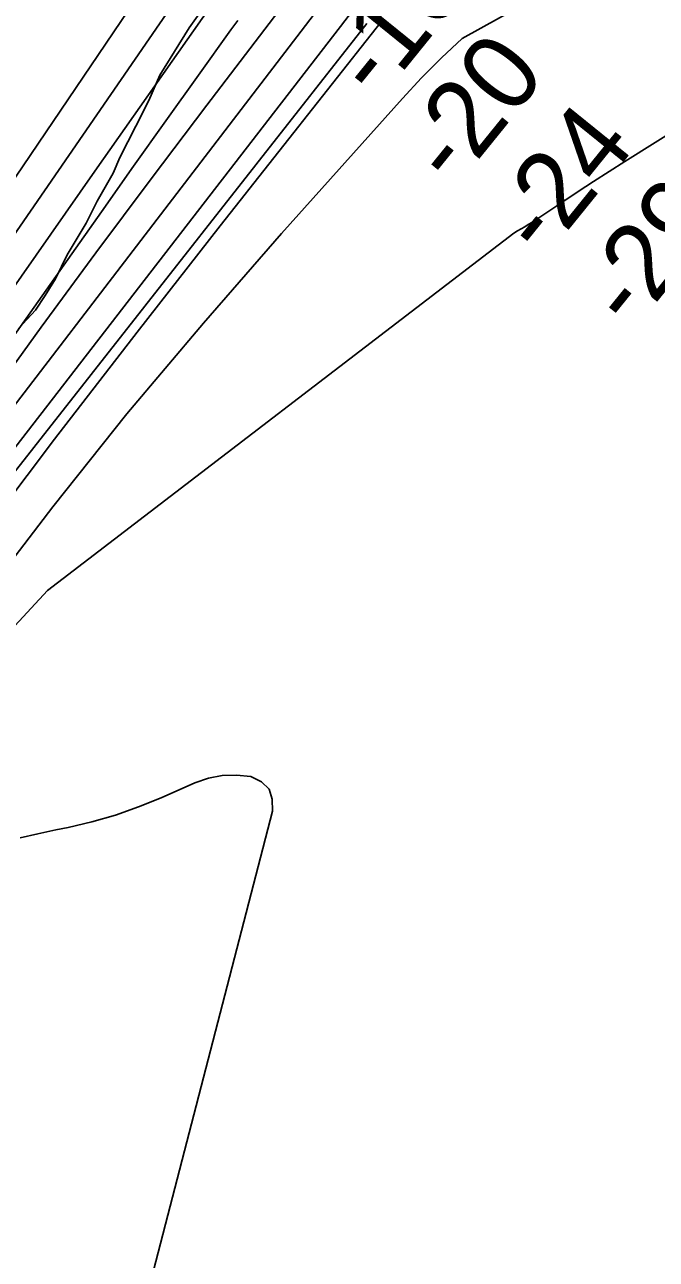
# Model space of a CAD drawing. Extents: x 3172231 to 3210228, y 940198 to 965780.
# Drawn here: x 3190410 to 3190963, y 959893 to 960976 of the extents above; entities that cross this region are included whole.
import ezdxf

# ---------------------------------------------------------------- set-up
doc = ezdxf.new("R2010")
doc.units = 0
for name, color, linetype in [('V-RIVR-EDGE', 7, 'Continuous'), ('V-RIVR-RANG', 7, 'Continuous'), ('V-TOPO-DPTH', 7, 'Continuous'), ('V-TOPO-MAJR', 7, 'Continuous'), ('V-TOPO-MINR', 7, 'Continuous'), ('V-TOPO-WATR', 7, 'Continuous')]:
    doc.layers.add(name, color=color, linetype=linetype)

msp = doc.modelspace()

# ---------------------------------------------------------------- linework, layer by layer
at = {"layer": 'V-RIVR-EDGE'}
msp.add_lwpolyline([(3190570.832, 960996.894), (3190554, 960973.339), (3190528.31, 960931.894), (3190518.874, 960909.742), (3190507.446, 960887.31), (3190493.447, 960859.768), (3190487.443, 960846.136), (3190473.451, 960821.436), (3190463.737, 960802.128), (3190447.179, 960774.307), (3190436.892, 960753.294), (3190428.043, 960738.817), (3190419.482, 960725.76), (3190404.659, 960709.876)], dxfattribs=at)
at = {"layer": 'V-TOPO-DPTH'}
for points in [[(3189520.374, 959400.898), (3189868.386, 959966.634), (3189876.876, 959980.222), (3189885.49, 959993.729), (3189894.292, 960007.114), (3189903.218, 960020.419), (3190164.715, 960404.363), (3190240.835, 960515.616), (3190317.271, 960626.65), (3190394.181, 960737.356), (3190471.406, 960847.844), (3190591.861, 961019.4), (3190608.964, 961044.036), (3190625.89, 961068.791), (3190642.552, 961093.725), (3190659.038, 961118.778), (3191197.456, 962038.786), (3191221.577, 962070.226), (3191245.691, 962101.671), (3191269.801, 962133.118), (3191626.281, 962598.187)], [(3191812.265, 961528.991), (3190793.235, 960964.065), (3190775.176, 960947.132), (3190757.812, 960929.486), (3190740.911, 960911.365), (3190634.958, 960793.079), (3190566.517, 960714.569), (3190499.524, 960634.875), (3190434.701, 960553.406), (3190371.325, 960470.752), (3189987.543, 959956.014), (3189979.522, 959945), (3189971.669, 959933.87), (3189964.067, 959922.566), (3189956.634, 959911.147), (3189642.32, 959416.209)], [(3189642.32, 959416.209), (3189956.634, 959911.147), (3189964.067, 959922.566), (3189971.669, 959933.87), (3189979.522, 959945), (3189987.543, 959956.014), (3190371.325, 960470.752), (3190434.701, 960553.406), (3190499.524, 960634.875), (3190566.517, 960714.569), (3190634.958, 960793.079), (3190740.911, 960911.365), (3190757.812, 960929.486), (3190775.176, 960947.132), (3190793.235, 960964.065), (3191812.265, 961528.991)], [(3189543.449, 959356.017), (3189880.877, 959917.493), (3189886.536, 959926.788), (3189892.264, 959936.04), (3189898.097, 959945.226), (3189903.999, 959954.369), (3189910.022, 959963.432), (3189916.135, 959972.432), (3189922.384, 959981.339), (3189928.723, 959990.184), (3189943.429, 960010.379), (3189957.269, 960029.214), (3189971.214, 960047.971), (3189985.319, 960066.607), (3189999.53, 960085.165), (3190686.623, 960974.542), (3190697.284, 960988.312)], [(3190697.284, 960988.312), (3190686.623, 960974.542), (3189999.53, 960085.165), (3189985.319, 960066.607), (3189971.214, 960047.971), (3189957.269, 960029.214), (3189943.429, 960010.379), (3189928.723, 959990.184), (3189922.384, 959981.339), (3189916.135, 959972.432), (3189910.022, 959963.432), (3189903.999, 959954.369), (3189898.097, 959945.226), (3189892.264, 959936.04), (3189886.536, 959926.788), (3189880.877, 959917.493), (3189543.449, 959356.017)], [(3189798.903, 959818.171), (3189894.256, 959972.073), (3189897.679, 959977.474), (3189901.175, 959982.826), (3189904.779, 959988.105), (3189908.456, 959993.337), (3190376.73, 960645.253), (3190424.295, 960710.868), (3190472.238, 960776.204), (3190520.747, 960841.12), (3190569.633, 960905.757), (3190632.794, 960988.517)], [(3190632.794, 960988.517), (3190569.633, 960905.757), (3190520.747, 960841.12), (3190472.238, 960776.204), (3190424.295, 960710.868), (3190376.73, 960645.253), (3189908.456, 959993.337), (3189904.779, 959988.105), (3189901.175, 959982.826), (3189897.679, 959977.474), (3189894.256, 959972.073), (3189798.903, 959818.171)], [(3190722.325, 960978.727), (3190581.313, 960799.857), (3190508.453, 960706.535), (3190436.183, 960612.762), (3190364.798, 960518.314), (3190294.004, 960423.415), (3189980.378, 959998.85), (3189963.254, 959975.227), (3189946.416, 959951.404), (3189930.01, 959927.283), (3189913.89, 959902.962), (3189851.674, 959807.235)], [(3189851.674, 959807.235), (3189913.89, 959902.962), (3189930.01, 959927.283), (3189946.416, 959951.404), (3189963.254, 959975.227), (3189980.378, 959998.85), (3190294.004, 960423.415), (3190364.798, 960518.314), (3190436.183, 960612.762), (3190508.453, 960706.535), (3190581.313, 960799.857), (3190722.325, 960978.727)], [(3191102.309, 960960.532), (3190935.924, 960856.231), (3190922.2, 960847.54), (3190908.529, 960838.766), (3190894.939, 960829.867), (3190881.403, 960820.885), (3190860.467, 960806.855), (3190857.426, 960804.847), (3190854.367, 960802.868), (3190851.28, 960800.931), (3190848.176, 960799.022), (3190845.046, 960797.156), (3190841.9, 960795.317), (3190838.73, 960793.52), (3190430.04, 960479.958), (3190351.041, 960394.896)], [(3191102.309, 960960.532), (3190935.924, 960856.231), (3190922.2, 960847.54), (3190908.529, 960838.766), (3190894.939, 960829.867), (3190881.403, 960820.885), (3190860.467, 960806.855), (3190857.426, 960804.847), (3190854.367, 960802.868), (3190851.28, 960800.931), (3190848.176, 960799.022), (3190845.046, 960797.156), (3190841.9, 960795.317), (3190838.73, 960793.52), (3190430.04, 960479.958), (3190351.041, 960394.896)]]:
    msp.add_lwpolyline(points, dxfattribs=at)
at = {"layer": 'V-TOPO-MAJR'}
msp.add_lwpolyline([(3190405.902, 960263.058), (3190421.514, 960266.671), (3190437.188, 960270.034), (3190447.958, 960272.208), (3190468.845, 960277.149), (3190489.447, 960282.986), (3190509.619, 960290.167), (3190529.504, 960298.245), (3190559.038, 960311.394), (3190571.009, 960315.421), (3190583.148, 960317.917), (3190595.539, 960318.12), (3190608.099, 960316.792), (3190617.381, 960312.082), (3190624.066, 960305.744), (3190626.857, 960296.965), (3190627.052, 960286.558), (3190481.104, 959722.41)], dxfattribs=at)
at = {"layer": 'V-TOPO-MINR'}
for points in [[(3191626.281, 962598.187), (3191269.801, 962133.118), (3191245.691, 962101.671), (3191221.577, 962070.226), (3191197.456, 962038.786), (3190659.038, 961118.778), (3190642.552, 961093.725), (3190625.89, 961068.791), (3190608.964, 961044.036), (3190591.861, 961019.4), (3190471.406, 960847.844), (3190394.181, 960737.356), (3190317.271, 960626.65), (3190240.835, 960515.616), (3190164.715, 960404.363), (3189903.218, 960020.419), (3189894.292, 960007.114), (3189885.49, 959993.729), (3189876.876, 959980.222), (3189868.386, 959966.634), (3189520.374, 959400.898)], [(3191812.265, 961528.991), (3190793.235, 960964.065), (3190775.176, 960947.132), (3190757.812, 960929.486), (3190740.911, 960911.365), (3190634.958, 960793.079), (3190566.517, 960714.569), (3190499.524, 960634.875), (3190434.701, 960553.406), (3190371.325, 960470.752), (3189987.543, 959956.014), (3189979.522, 959945), (3189971.669, 959933.87), (3189964.067, 959922.566), (3189956.634, 959911.147), (3189642.32, 959416.209)], [(3190579.853, 961105.993), (3190032.978, 960297.275), (3190001.888, 960251.198), (3189970.862, 960205.078), (3189939.93, 960158.895), (3189909.062, 960112.669), (3189890.68, 960085.082), (3189869.076, 960052.601), (3189847.508, 960020.096), (3189825.993, 959987.556), (3189804.514, 959954.992), (3189799.289, 959947.055), (3189775.304, 959910.453), (3189751.427, 959873.782)], [(3190586.204, 961061.71), (3190268.193, 960599.704), (3190200.679, 960501.289), (3190133.37, 960402.735), (3190066.37, 960303.97), (3189999.576, 960205.064), (3189897.027, 960052.701), (3189881.739, 960029.822), (3189866.554, 960006.875), (3189851.522, 959983.828), (3189836.593, 959960.713), (3189751.358, 959827.767)], [(3190670.46, 960994.096), (3190652.265, 960970.41), (3190251.42, 960447.297), (3190192.822, 960370.099), (3190134.697, 960292.549), (3190077.28, 960214.473), (3190020.337, 960136.046), (3189910.245, 959982.955), (3189908.724, 959980.795), (3189907.233, 959978.615), (3189905.787, 959976.405), (3189904.37, 959974.175), (3189863.852, 959908.954), (3189842.285, 959874.046)], [(3190697.284, 960988.312), (3190686.623, 960974.542), (3189999.53, 960085.165), (3189985.319, 960066.607), (3189971.214, 960047.971), (3189957.269, 960029.214), (3189943.429, 960010.379), (3189928.723, 959990.184), (3189922.384, 959981.339), (3189916.135, 959972.432), (3189910.022, 959963.432), (3189903.999, 959954.369), (3189898.097, 959945.226), (3189892.264, 959936.04), (3189886.536, 959926.788), (3189880.877, 959917.493), (3189543.449, 959356.017)], [(3190596.647, 960979.991), (3190590.643, 960971.629), (3190562.159, 960931.858), (3190533.74, 960892.042), (3190505.417, 960852.157), (3190477.159, 960812.226), (3189906.533, 960003.813), (3189900.758, 959995.47), (3189895.086, 959987.058), (3189889.569, 959978.544), (3189884.156, 959969.962), (3189631.594, 959561.285)], [(3190722.325, 960978.727), (3190581.313, 960799.857), (3190508.453, 960706.535), (3190436.183, 960612.762), (3190364.798, 960518.314), (3190294.004, 960423.415), (3189980.378, 959998.85), (3189963.254, 959975.227), (3189946.416, 959951.404), (3189930.01, 959927.283), (3189913.89, 959902.962), (3189851.674, 959807.235)], [(3190709.695, 960977.308), (3190320.329, 960481.512), (3190253.929, 960396.09), (3190188.102, 960310.233), (3190123.134, 960223.725), (3190058.738, 960136.782), (3189976.03, 960023.944), (3189953.677, 959992.915), (3189931.668, 959961.647), (3189910.178, 959930.021), (3189889.032, 959898.157), (3189878.198, 959881.535)], [(3191102.309, 960960.532), (3190935.924, 960856.231), (3190922.2, 960847.54), (3190908.529, 960838.766), (3190894.939, 960829.867), (3190881.403, 960820.885), (3190860.467, 960806.855), (3190857.426, 960804.847), (3190854.367, 960802.868), (3190851.28, 960800.931), (3190848.176, 960799.022), (3190845.046, 960797.156), (3190841.9, 960795.317), (3190838.73, 960793.52), (3190430.04, 960479.958), (3190351.041, 960394.896)]]:
    msp.add_lwpolyline(points, dxfattribs=at)
at = {"layer": 'V-TOPO-WATR'}
msp.add_lwpolyline([(3190632.794, 960988.517), (3190569.633, 960905.757), (3190520.747, 960841.12), (3190472.238, 960776.204), (3190424.295, 960710.868), (3190376.73, 960645.253), (3189908.456, 959993.337), (3189904.779, 959988.105), (3189901.175, 959982.826), (3189897.679, 959977.474), (3189894.256, 959972.073), (3189798.903, 959818.171)], dxfattribs=at)

# ---------------------------------------------------------------- texts
at = {"layer": 'V-RIVR-RANG'}
for s, p in [('-10', (3190719.846, 960908.191)), ('-20', (3190786.796, 960831.949)), ('-24', (3190865.024, 960769.654)), ('-29', (3190942.59, 960706.539))]:
    msp.add_text(s, height=67, rotation=51.037222, dxfattribs=at).set_placement(p)

doc.saveas('drawing.dxf')
